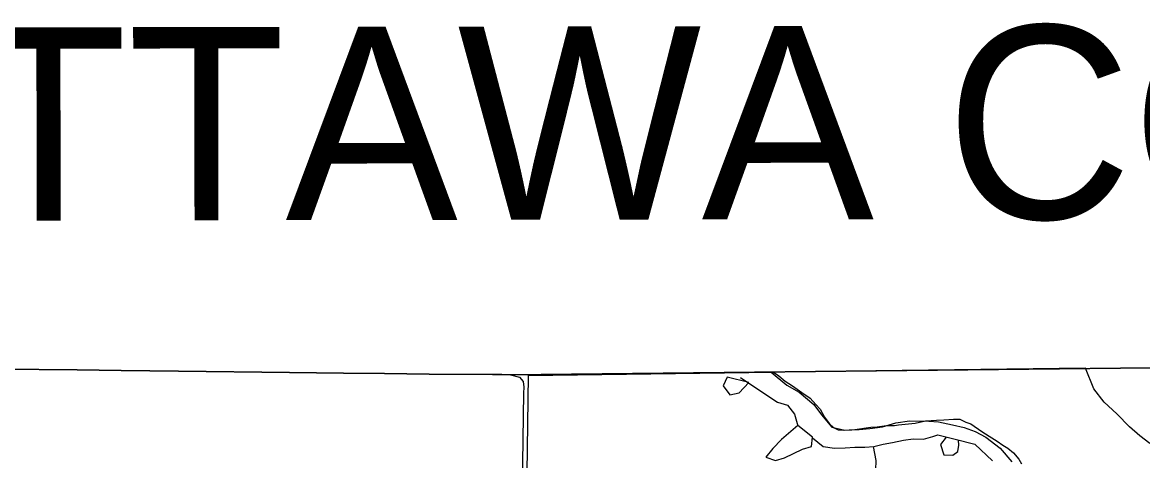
# Model space of a CAD drawing. Extents: x 1588073 to 2013523, y 1090242 to 1357120.
# Drawn here: x 1810221 to 1816020, y 1259515 to 1261782 of the extents above; entities that cross this region are included whole.
import ezdxf

# ---------------------------------------------------------------- set-up
doc = ezdxf.new("R2010")
doc.units = 0
for name, color, linetype in [('GM_X_Adjacent_County', 7, 'Continuous'), ('GM_X_Adjacent_County_Text', 7, 'Continuous'), ('GM_X_County', 7, 'Continuous'), ('GM_X_Major_Lake', 7, 'Continuous'), ('GM_X_Minor_Lake', 7, 'Continuous'), ('GM_X_Minor_River', 7, 'Continuous'), ('GM_X_Section', 7, 'Continuous'), ('GM_X_Township', 7, 'Continuous'), ('GM_X_Township_Road', 7, 'Continuous')]:
    doc.layers.add(name, color=color, linetype=linetype)

msp = doc.modelspace()

# ---------------------------------------------------------------- linework, layer by layer
at = {"layer": 'GM_X_Adjacent_County'}
msp.add_lwpolyline([(1810109.5, 1259987.6), (1810504.5, 1259984.1), (1810732.8, 1259981.1), (1811029.2, 1259977.6), (1811603.9, 1259969.8), (1811883, 1259967.2), (1812095.6, 1259965), (1812326.5, 1259962), (1812654.2, 1259959.4), (1812702.4, 1259959.4), (1812748.4, 1259958.5), (1817167.8, 1260006.4), (1820643.5, 1260023.1)], dxfattribs=at)
at = {"layer": 'GM_X_County'}
msp.add_lwpolyline([(1810109.5, 1259987.6), (1810504.5, 1259984.1), (1810732.8, 1259981.1), (1811029.2, 1259977.6), (1811603.9, 1259969.8), (1811883, 1259967.2), (1812095.6, 1259965), (1812326.5, 1259962), (1812654.2, 1259959.4), (1812702.4, 1259959.4), (1812748.4, 1259958.5), (1817167.8, 1260006.4), (1820643.5, 1260023.1)], dxfattribs=at)
at = {"layer": 'GM_X_Major_Lake'}
msp.add_line((1815724, 1259993), (1814097.8, 1259972.3), dxfattribs=at)
for points in [[(1814097.8, 1259972.3), (1814178.6, 1259905), (1814242.3, 1259868.1), (1814317.9, 1259804.9), (1814357.4, 1259752.2), (1814410.8, 1259687.3), (1814478.8, 1259672.4), (1814553.1, 1259675.6), (1814607.3, 1259681), (1814673.6, 1259690.2), (1814742, 1259709.5), (1814812.4, 1259720.7), (1814912.6, 1259719.5), (1814962.7, 1259714.9), (1815034.8, 1259700), (1815096.8, 1259685.2), (1815152.7, 1259664.5), (1815208.6, 1259635.7), (1815282.1, 1259578.6), (1815343.5, 1259507.6)], [(1816056.7, 1259603.6), (1816005, 1259642.3), (1815951.3, 1259689.2), (1815885.9, 1259756.2), (1815820.4, 1259817.3), (1815767, 1259886.2), (1815724, 1259993)]]:
    msp.add_lwpolyline(points, dxfattribs=at)
at = {"layer": 'GM_X_Minor_Lake'}
for points in [[(1813868.5, 1259947), (1813848.2, 1259901), (1813883.9, 1259854.5), (1813932, 1259866.2), (1813982.2, 1259919.4)], [(1813982.2, 1259919.4), (1813868.5, 1259947)], [(1814235.5, 1259696.4), (1814150.6, 1259623.6), (1814106.2, 1259577.8), (1814069.8, 1259531.9), (1814119.8, 1259515.5), (1814165.9, 1259529.1)], [(1814235.5, 1259696.4), (1814150.6, 1259623.6), (1814106.2, 1259577.8), (1814069.8, 1259531.9), (1814119.8, 1259515.5), (1814165.9, 1259529.1), (1814212.2, 1259550.8), (1814258.4, 1259574.5), (1814306.6, 1259588.2), (1814310.9, 1259636.3), (1814235.5, 1259696.4)], [(1814165.9, 1259529.1), (1814212.2, 1259550.8), (1814258.4, 1259574.5), (1814306.6, 1259588.2), (1814310.9, 1259636.3), (1814235.5, 1259696.4)]]:
    msp.add_lwpolyline(points, dxfattribs=at)
at = {"layer": 'GM_X_Minor_River'}
for p, q in [((1815002.8, 1259636.7), (1814974, 1259597.7)), ((1815068, 1259594.1), (1815067.5, 1259620.6)), ((1814974, 1259597.7), (1814991.5, 1259544.3)), ((1815037.6, 1259542.4), (1815063.4, 1259561.8)), ((1815063.4, 1259561.8), (1815068, 1259594.1)), ((1815063.4, 1259561.8), (1815063.4, 1259561.8)), ((1815068, 1259594.1), (1815068, 1259594.1)), ((1814991.5, 1259544.3), (1814993.4, 1259545.2)), ((1814993.4, 1259545.2), (1815037.6, 1259542.4)), ((1815037.6, 1259542.4), (1815037.6, 1259542.4))]:
    msp.add_line(p, q, dxfattribs=at)
for points in [[(1813938.3, 1259944.5), (1814074.2, 1259853), (1814130, 1259816.4), (1814182, 1259801.9), (1814217.7, 1259755.5), (1814234.3, 1259694.4)], [(1814311.8, 1259633.2), (1814366.7, 1259587.7), (1814424.7, 1259579.2), (1814480.8, 1259580.7), (1814530.9, 1259584.3), (1814581, 1259583.9), (1814629.1, 1259587.5), (1814677.3, 1259599.1), (1814725.4, 1259608.8), (1814781.6, 1259620.3), (1814831.7, 1259627.9), (1814885.8, 1259625.5), (1814934, 1259639.1), (1814959.1, 1259647.6), (1815049.4, 1259625.1)], [(1815049.4, 1259625.1), (1815150.5, 1259599.9)], [(1814638.2, 1259467), (1814640.6, 1259515.2), (1814626.7, 1259587.3)], [(1815242.7, 1259514), (1815150.5, 1259599.9)]]:
    msp.add_lwpolyline(points, dxfattribs=at)
at = {"layer": 'GM_X_Section'}
msp.add_lwpolyline([(1812825.2, 1258822), (1812840.3, 1259955.4), (1814109.1, 1259972.8), (1814137, 1259952.6), (1814168.9, 1259926.4), (1814206.7, 1259902.1), (1814256.6, 1259867.8), (1814298.4, 1259837.5), (1814328.2, 1259805.3), (1814350.1, 1259781.1), (1814373.9, 1259739), (1814399.6, 1259704.8), (1814419.5, 1259686.7), (1814443.5, 1259674.5), (1814469.5, 1259672.3), (1814529.5, 1259675.9), (1814613.7, 1259687.4), (1814645.7, 1259689.3), (1814693.8, 1259697), (1814719.8, 1259696.8), (1814735.8, 1259696.7), (1814755.8, 1259700.6), (1814807.9, 1259704.3), (1814842, 1259708), (1814896.1, 1259719.7), (1814952.1, 1259723.4), (1814990.2, 1259725.1), (1815040.2, 1259728.8), (1815074.2, 1259728.6), (1815104.2, 1259714.4), (1815130.1, 1259704.3), (1815187.9, 1259665.9), (1815225.8, 1259641.6), (1815267.6, 1259615.4), (1815295.5, 1259595.2), (1815321.5, 1259579), (1815351.3, 1259554.8), (1815379.1, 1259522.6), (1815393, 1259498.5)], dxfattribs=at)
at = {"layer": 'GM_X_Township'}
msp.add_lwpolyline([(1820643.5, 1260023.1), (1817167.8, 1260006.4), (1812748.4, 1259958.5), (1812702.4, 1259959.4), (1812654.2, 1259959.4), (1812326.5, 1259962), (1812095.6, 1259965), (1811883, 1259967.2), (1811603.9, 1259969.8), (1811029.2, 1259977.6), (1810732.8, 1259981.1), (1810504.5, 1259984.1), (1810109.5, 1259987.6)], dxfattribs=at)
at = {"layer": 'GM_X_Township_Road'}
for points in [[(1807505.4, 1260018), (1807614.8, 1260017.1), (1807996.3, 1260010.6), (1808274, 1260008), (1808463.7, 1260005.8), (1808798.8, 1260003.7), (1809174.6, 1259997.6), (1809633.4, 1259992.8), (1809945.9, 1259990.7), (1810109.5, 1259987.6), (1810504.5, 1259984.1), (1810732.8, 1259981.1), (1811029.3, 1259977.6), (1811603.9, 1259969.8), (1811883, 1259967.2), (1812095.7, 1259965), (1812326.6, 1259962), (1812654.2, 1259959.4), (1812702.4, 1259959.4), (1812748.4, 1259958.5)], [(1812748.4, 1259958.5), (1812793.7, 1259946.3), (1812813.6, 1259923.5), (1812816.7, 1259895.2), (1812814.3, 1259864.1), (1812808.7, 1259381.8), (1812823.2, 1259329.8), (1813077.6, 1259283.9)]]:
    msp.add_lwpolyline(points, dxfattribs=at)

# ---------------------------------------------------------------- texts
at = {"layer": 'GM_X_Adjacent_County_Text'}
msp.add_text('OTTAWA COUNTY', height=1000, rotation=0.09464, dxfattribs=at).set_placement((1808909.2, 1260754.6))

doc.saveas('drawing.dxf')
